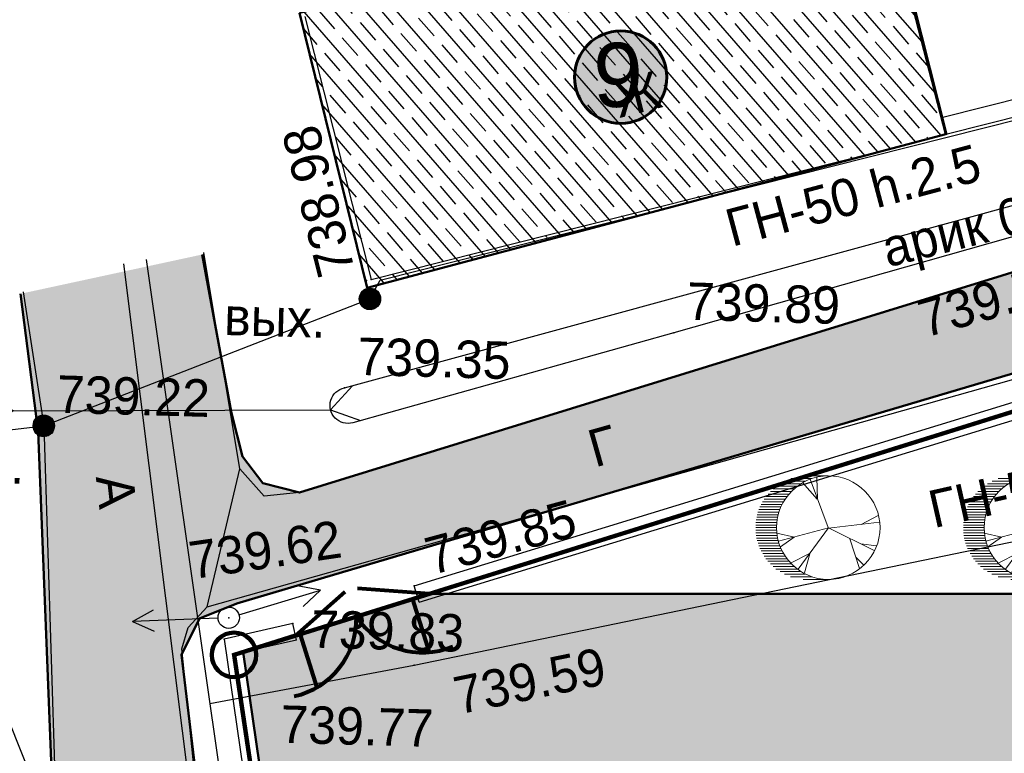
# Model space of a CAD drawing. Header units: millimetres. Extents: x -257011 to 237647566, y 2784933 to 6706507.
# Tile 251 of 451: x 10210762 to 10233797, y 5012767 to 5029927. Entities that reach past the tile are written whole.
import ezdxf

# ---------------------------------------------------------------- set-up
doc = ezdxf.new("R2010")
doc.units = ezdxf.units.MM
doc.header["$LTSCALE"] = 1000
doc.header["$PDMODE"] = 32
doc.header["$PDSIZE"] = 0.3
for name, pattern in [('Д_ТРОТ_ТРУБА', [3, 1.5, -1.5]), ('ДОРОГИ_СТРОЯЩ', [9, 8, -1]), ('Контура низ откосов  Штриховая 0.1-0.5 - - - - - - -', [0.6, 0.1, -0.5])]:
    doc.linetypes.add(name, pattern=pattern)
for name, color, linetype in [('(002) Рамка', 7, 'Continuous'), ('(004) Точки рельефа', 7, 'Continuous'), ('(007) Здания', 7, 'Continuous'), ('(013) Газопровод', 30, 'ИК_Газопровод -------г--------'), ('(014) Водопровод', 5, 'ИК_Водопровод -------в--------'), ('(022) Возд. Линии', 7, 'Continuous'), ('(025) Дорога', 7, 'Continuous'), ('(027) Гидрография', 7, 'Continuous'), ('(028) Гидротехн.', 7, 'Continuous'), ('(040) Ограда', 7, 'Continuous'), ('TREE', 74, 'Continuous')]:
    doc.layers.add(name, color=color, linetype=linetype)
doc.layers.add('.', color=7, linetype='Continuous', lineweight=15)
doc.styles.add('ATTR', font='romans.shx', dxfattribs={"width": 0.8, "height": 0.470416})
doc.styles.add('BM-431', font='txt')
doc.styles.add('D-431', font='txt', dxfattribs={"width": 2})
doc.styles.add('P-131', font='txt')
doc.styles.add('Roman', font='romans')
doc.styles.get("Standard").update_dxf_attribs({"font": 'ARIALN.TTF'})
doc.linetypes.add('FENCELINE2', pattern='A,6.35,-2.54,[132,ltypeshp.shx,S=2.54,R=0,X=-2.54,Y=0],-2.54,25.4', length=36.83)
doc.linetypes.add('KANALIS_K', pattern='A,1,["<",Standard,S=1.8,R=0,X=-0.9,Y=-0.9],3,-1,["К",Standard,S=1.8,R=0,X=-0.9,Y=-0.9],-1,10', length=16)
doc.linetypes.add('ИК_Водопровод -------в--------', pattern='A,9,-0.6,["В",Standard,S=1.2,R=0,X=0,Y=-0.6],-1.2', length=10.8)
doc.linetypes.add('ИК_Воздушка ------- --------', pattern='A,9,-0.6,["Z",Standard,S=1.2,R=70,X=0.6,Y=-0.65],-1', length=10.6)
doc.linetypes.add('ИК_Газопровод -------г--------', pattern='A,9,-0.6,["Г",Standard,S=1.2,R=0,X=0,Y=-0.6],-1.2', length=10.8)
doc.linetypes.add('ОГРАДА_БЕТ', pattern='A,4,["|",Standard,S=0.8,R=0,X=0,Y=-0.8],4', length=8)

# ---------------------------------------------------------------- blocks, each defined once
blk = doc.blocks.new('*X145')
at = {"color": 0}
for p, q in [((9.5, 5.08), (10.49, 5.08)), ((9.5, 5.07), (10.49, 5.07)), ((9.51, 5.12), (10.48, 5.12)), ((9.51, 5.11), (10.48, 5.11)), ((9.51, 5.1), (10.48, 5.1)), ((9.51, 5.09), (10.49, 5.09)), ((9.52, 5.16), (10.47, 5.16)), ((9.52, 5.15), (10.47, 5.15)), ((9.52, 5.14), (10.47, 5.14)), ((9.52, 5.13), (10.48, 5.13)), ((9.53, 5.18), (10.46, 5.18)), ((9.53, 5.17), (10.46, 5.17)), ((9.54, 5.2), (10.45, 5.2)), ((9.54, 5.19), (10.46, 5.19)), ((9.55, 5.22), (10.44, 5.22)), ((9.55, 5.21), (10.45, 5.21)), ((9.56, 5.24), (10.43, 5.24)), ((9.56, 5.23), (10.44, 5.23)), ((9.57, 5.26), (10.42, 5.26)), ((9.57, 5.25), (10.43, 5.25)), ((9.58, 5.27), (10.41, 5.27)), ((9.59, 5.29), (10.4, 5.29)), ((9.59, 5.28), (10.41, 5.28)), ((9.6, 5.3), (10.39, 5.3)), ((9.61, 5.31), (10.38, 5.31)), ((9.62, 5.32), (10.37, 5.32)), ((9.63, 5.33), (10.37, 5.33)), ((9.64, 5.34), (10.36, 5.34)), ((9.65, 5.35), (10.35, 5.35)), ((9.66, 5.36), (10.34, 5.36)), ((9.67, 5.37), (10.32, 5.37)), ((9.68, 5.38), (10.31, 5.38)), ((9.69, 5.39), (10.3, 5.39)), ((9.71, 5.4), (10.29, 5.4)), ((9.72, 5.41), (10.27, 5.41)), ((9.74, 5.42), (10.26, 5.42)), ((9.75, 5.43), (10.24, 5.43)), ((9.77, 5.44), (10.22, 5.44)), ((9.79, 5.45), (10.2, 5.45)), ((9.82, 5.46), (10.18, 5.46)), ((9.85, 5.47), (10.15, 5.47)), ((9.88, 5.48), (10.11, 5.48)), ((9.94, 5.49), (10.05, 5.49)), ((9.5, 5.06), (10.49, 5.06)), ((9.5, 5.05), (10.49, 5.05)), ((9.5, 5.04), (10.49, 5.04)), ((9.5, 5.03), (10.49, 5.03)), ((9.5, 5.02), (10.5, 5.02)), ((9.5, 5.01), (10.5, 5.01)), ((9.5, 5), (10.5, 5)), ((9.5, 4.99), (10.5, 4.99)), ((9.5, 4.98), (10.5, 4.98)), ((9.5, 4.97), (10.5, 4.97)), ((9.5, 4.96), (10.49, 4.96)), ((9.5, 4.95), (10.49, 4.95)), ((9.5, 4.94), (10.49, 4.94)), ((9.5, 4.93), (10.49, 4.93)), ((9.5, 4.92), (10.49, 4.92)), ((9.5, 4.91), (10.49, 4.91)), ((9.5, 4.9), (10.49, 4.9)), ((9.51, 4.89), (10.49, 4.89)), ((9.51, 4.88), (10.48, 4.88)), ((9.51, 4.87), (10.48, 4.87)), ((9.51, 4.86), (10.48, 4.86)), ((9.52, 4.85), (10.48, 4.85)), ((9.52, 4.84), (10.47, 4.84)), ((9.52, 4.83), (10.47, 4.83)), ((9.53, 4.82), (10.47, 4.82)), ((9.53, 4.81), (10.46, 4.81)), ((9.53, 4.8), (10.46, 4.8)), ((9.54, 4.79), (10.45, 4.79)), ((9.54, 4.78), (10.45, 4.78)), ((9.55, 4.77), (10.44, 4.77)), ((9.55, 4.76), (10.44, 4.76)), ((9.56, 4.75), (10.43, 4.75)), ((9.56, 4.74), (10.43, 4.74)), ((9.57, 4.73), (10.42, 4.73)), ((9.58, 4.72), (10.41, 4.72)), ((9.58, 4.71), (10.41, 4.71)), ((9.59, 4.7), (10.4, 4.7)), ((9.6, 4.69), (10.39, 4.69)), ((9.61, 4.68), (10.39, 4.68)), ((9.61, 4.67), (10.38, 4.67)), ((9.62, 4.66), (10.37, 4.66)), ((9.63, 4.65), (10.36, 4.65)), ((9.64, 4.64), (10.35, 4.64)), ((9.65, 4.63), (10.34, 4.63)), ((9.66, 4.62), (10.33, 4.62)), ((9.67, 4.61), (10.32, 4.61)), ((9.69, 4.6), (10.31, 4.6)), ((9.7, 4.59), (10.29, 4.59)), ((9.71, 4.58), (10.28, 4.58)), ((9.73, 4.57), (10.26, 4.57)), ((9.75, 4.56), (10.25, 4.56)), ((9.76, 4.55), (10.23, 4.55)), ((9.78, 4.54), (10.21, 4.54)), ((9.81, 4.53), (10.18, 4.53)), ((9.83, 4.52), (10.16, 4.52)), ((9.87, 4.51), (10.12, 4.51)), ((9.91, 4.5), (10.08, 4.5))]:
    blk.add_line(p, q, dxfattribs=at)
blk = doc.blocks.new('I01070')
at = {"color": 0}
blk.add_circle((0.05, 0.03), 0.5, dxfattribs=at)
blk.add_blockref('*X145', (-9.95, -4.96), dxfattribs=at)
blk = doc.blocks.new('S1')
at = {"layer": '(022) Возд. Линии'}
for p, q in [((-2, 0), (-1.5, 0.25)), ((-2, 0), (-1.5, -0.25)), ((0, 0), (-2, 0))]:
    blk.add_line(p, q, dxfattribs=at)
blk = doc.blocks.new('S2')
at = {"layer": '(022) Возд. Линии'}
for p, q in [((2, 0), (1.5, 0.25)), ((0, 0), (2, 0)), ((2, 0), (1.5, -0.25))]:
    blk.add_line(p, q, dxfattribs=at)
blk = doc.blocks.new('*U1754')
at = {"layer": '(022) Возд. Линии'}
for name, p, rotation in [('S2', (0.234, 0.078), 18.36583464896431), ('S1', (-0.251, -0.017), 3.772132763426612)]:
    blk.add_blockref(name, p, dxfattribs=dict(at, rotation=rotation))
blk = doc.blocks.new('STOLB')
at = {"layer": '(022) Возд. Линии'}
blk.add_circle((0, 0), 0.25, dxfattribs=at)
blk = doc.blocks.new('kjvklglhl')
at = {"layer": '(004) Точки рельефа'}
for p in [(262.309, 531.963), (274.449, 531.593), (269.42, 530.914), (261.752, 529.408), (254.747, 528.326), (263.515, 524.826), (259.197, 523.959), (260.697, 523.867), (259.102, 523.459), (263.562, 522.973)]:
    blk.add_point(p, dxfattribs=at)
at = {"layer": '(007) Здания'}
for points in [[(260.584, 538.067), (262.309, 531.963), (275.681, 535.741), (273.956, 541.846)], [(290.065, 540.222), (275.572, 536.126)], [(263.643, 524.447), (294.035, 534.706)], [(263.643, 524.447), (263.515, 524.826)], [(260.697, 523.867), (259.102, 523.459), (272.919, 444.041), (279.772, 407.727), (310.568, 407.829), (331.929, 406.641), (338.864, 406.255)], [(260.797, 523.48), (260.697, 523.867)]]:
    blk.add_lwpolyline(points, dxfattribs=at)
at = {"layer": '(013) Газопровод', "linetype": 'ИК_Воздушка ------- --------', "ltscale": 0.5, "flags": 128}
for points in [[(262.29, 531.509), (262.515, 531.951), (298.425, 542.098)], [(248.63, 527.436), (254.747, 528.326)]]:
    blk.add_lwpolyline(points, dxfattribs=at)
at = {"layer": '(013) Газопровод', "ltscale": 0.5, "flags": 128}
for points in [[(278.367, 408.415), (257.036, 532.282)], [(254.747, 528.326), (262.29, 531.509)], [(258.816, 521.941), (263.562, 522.973), (292.909, 529.889)]]:
    blk.add_lwpolyline(points, dxfattribs=at)
at = {"layer": '(014) Водопровод', "ltscale": 0.5, "flags": 128}
blk.add_lwpolyline([(325.711, 440.112), (326.312, 440.162), (325.744, 440.975), (323.361, 447.342), (313.499, 509.603), (261.079, 502.552), (256.511, 532.162)], dxfattribs=at)
at = {"layer": '(022) Возд. Линии', "color": 1}
blk.add_lwpolyline([(250.311, 530.231), (261.316, 504.709), (269.524, 457.39), (280.83, 410.667), (321.945, 409.43), (327.393, 409.266)], dxfattribs=at)
at = {"layer": '(025) Дорога', "linetype": 'Д_ТРОТ_ТРУБА', "flags": 128}
for points in [[(276.271, 401.474), (276.032, 403.339), (271.153, 441.699), (264.611, 481.335), (258.554, 519.926), (258.12, 523.201), (258.253, 523.704), (258.69, 524.198), (277.345, 530.037), (292.802, 535.347), (297.832, 536.245), (297.413, 538.591), (292.678, 537.746), (274.449, 531.593), (260.769, 526.931), (259.947, 526.822), (259.362, 527.449), (258.374, 532.486)], [(254.176, 531.447), (254.747, 528.326), (255.283, 519.313), (261.281, 477.255), (267.133, 440.193), (271.605, 408.84), (272.687, 401.176)]]:
    blk.add_lwpolyline(points, dxfattribs=at)
at = {"layer": '(025) Дорога', "linetype": 'Контура низ откосов  Штриховая 0.1-0.5 - - - - - - -'}
blk.add_lwpolyline([(258.69, 524.198), (259.362, 527.449)], dxfattribs=at)
at = {"layer": '(027) Гидрография', "color": 3}
blk.add_lwpolyline([(298.235, 539.815), (298.194, 539.804), (285.081, 536.345), (281.154, 534.597), (269.42, 530.914), (261.971, 528.6, -1.037307), (261.752, 529.408), (280.854, 535.202), (285.037, 537.208), (298.041, 540.503)], format="xyb", dxfattribs=at)
at = {"layer": '(028) Гидротехн.', "linetype": 'Д_ТРОТ_ТРУБА', "flags": 128}
blk.add_lwpolyline([(253.633, 528.897), (254.025, 528.656), (253.61, 528.406), (254.023, 528.655), (261.443, 528.891), (261.94, 529.465), (261.443, 528.891), (262.147, 528.655)], dxfattribs=at)
at = {"layer": '(040) Ограда', "linetype": 'ОГРАДА_БЕТ', "ltscale": 0.5, "flags": 128}
for points in [[(290.174, 539.837), (275.681, 535.741)], [(263.515, 524.826), (293.983, 535.111)], [(260.797, 523.48), (259.559, 523.163), (273.312, 444.113), (280.104, 408.128), (310.579, 408.229), (324.695, 407.444)]]:
    blk.add_lwpolyline(points, dxfattribs=at)
at = {"layer": '(013) Газопровод', "color": 0, "linetype": 'Continuous', "xscale": 0.5, "yscale": 0.5, "zscale": 0.5}
for p in [(262.265, 531.494), (254.722, 528.311)]:
    blk.add_blockref('I01070', p, dxfattribs=at)
at = {"layer": '(022) Возд. Линии'}
for name in ['*U1754', 'STOLB']:
    blk.add_blockref(name, (259.197, 523.959), dxfattribs=at)
at = {"layer": '(004) Точки рельефа', "style": 'D-431'}
for s, rotation, p in [('738.98', 105.7786, (261.927, 532.154)), ('739.78', 17.3019, (275.293, 530.963)), ('739.85', 16.8516, (263.917, 525.087)), ('739.62', 9.9559, (258.318, 524.836)), ('739.59', 13.2603, (264.634, 521.847))]:
    blk.add_text(s, height=0.875, rotation=rotation, dxfattribs=at).set_placement(p)
for s, p in [('739.89', (269.708, 531.229)), ('739.35', (262.04, 529.723)), ('739.22', (255.034, 528.641)), ('739.83', (261.133, 523.317)), ('739.77', (260.479, 521.072))]:
    blk.add_text(s, height=0.875, dxfattribs=at).set_placement(p)
at = {"layer": '(007) Здания', "color": 0, "style": 'P-131'}
blk.add_text('Ж', height=0.88, rotation=15.7786, dxfattribs=at).set_placement((267.997, 535.897))
at = {"layer": '(013) Газопровод', "color": 0, "linetype": 'Continuous', "style": 'BM-431'}
for s, rotation, p in [('ГН-50 h.2.5', 16.5481, (270.723, 532.961)), ('ГН-50 нед гл.0.9', 14.3506, (275.628, 526.515))]:
    blk.add_text(s, height=0.875, rotation=rotation, dxfattribs=at).set_placement(p)
for p in [(258.896, 530.568), (251.948, 526.954)]:
    blk.add_text('вых.', height=0.875, dxfattribs=at).set_placement(p)
at = {"layer": '(025) Дорога', "linetype": 'ДОРОГИ_СТРОЯЩ', "style": 'BM-431'}
for s, rotation, p in [('Г', 17.3814, (267.663, 527.71)), ('A', 278.0382, (255.996, 527.165))]:
    blk.add_text(s, height=0.875, rotation=rotation, dxfattribs=at).set_placement(p)
at = {"layer": '(027) Гидрография', "color": 0, "style": 'D-431'}
blk.add_text('арик 0.5', height=0.875, rotation=15.7148, dxfattribs=at).set_placement((274.377, 532.583))
blk = doc.blocks.new('17')
at = {"layer": 'TREE', "color": 68, "lineweight": 20, "true_color": 0x306100}
for p, q in [((16375547, 10777897), (16376284, 10777897)), ((16375547, 10776055), (16376189, 10777778)), ((16375932, 10777072), (16375955, 10777838)), ((16376140, 10777805), (16376884, 10777805)), ((16375943, 10777072), (16376470, 10777658)), ((16376347, 10777713), (16377104, 10777713)), ((16376516, 10777620), (16377265, 10777620)), ((16376661, 10777528), (16377389, 10777528)), ((16376767, 10777436), (16377515, 10777436)), ((16376865, 10777344), (16377610, 10777344)), ((16376947, 10777252), (16377692, 10777252)), ((16377022, 10777160), (16377766, 10777160)), ((16377829, 10777068), (16377084, 10777068)), ((16377151, 10776976), (16377888, 10776976)), ((16377190, 10776884), (16377939, 10776884)), ((16377982, 10776792), (16377237, 10776792)), ((16378017, 10776699), (16377272, 10776699)), ((16374374, 10776171), (16373777, 10776487)), ((16377304, 10776607), (16378052, 10776607)), ((16378077, 10776515), (16377335, 10776515)), ((16377355, 10776423), (16378098, 10776423)), ((16378111, 10776331), (16377369, 10776331)), ((16375545, 10776036), (16373730, 10776246)), ((16375545, 10776051), (16373917, 10775240)), ((16375545, 10776051), (16377325, 10775571)), ((16375545, 10776051), (16376623, 10774580)), ((16377381, 10776239), (16378126, 10776239)), ((16378126, 10776147), (16377386, 10776147)), ((16377394, 10776055), (16378126, 10776055)), ((16374784, 10775661), (16374433, 10774595)), ((16376751, 10775721), (16377384, 10775856)), ((16376763, 10775721), (16377255, 10775376)), ((16377351, 10775686), (16378099, 10775686)), ((16378115, 10775778), (16377370, 10775778)), ((16377378, 10775870), (16378127, 10775870)), ((16378126, 10775963), (16377390, 10775963)), ((16374386, 10775481), (16373835, 10775406)), ((16377237, 10775318), (16377982, 10775318)), ((16378017, 10775410), (16377276, 10775410)), ((16377308, 10775502), (16378050, 10775502)), ((16378080, 10775594), (16377327, 10775594)), ((16374561, 10775000), (16374292, 10774730)), ((16376201, 10775120), (16376400, 10774445)), ((16376213, 10775135), (16376868, 10774805)), ((16377022, 10774949), (16377766, 10774949)), ((16377829, 10775042), (16377088, 10775042)), ((16377147, 10775134), (16377884, 10775134)), ((16377939, 10775226), (16377198, 10775226)), ((16376652, 10774581), (16377414, 10774581)), ((16377515, 10774673), (16376763, 10774673)), ((16376861, 10774765), (16377610, 10774765)), ((16377696, 10774857), (16376947, 10774857)), ((16376888, 10774305), (16376124, 10774305)), ((16376376, 10774397), (16377108, 10774397)), ((16377265, 10774489), (16376512, 10774489)), ((16375547, 10774213), (16376438, 10774213))]:
    blk.add_line(p, q, dxfattribs=at)
blk.add_circle((16375547, 10776055), 1842, dxfattribs=at)
at = {"layer": 'TREE', "color": 68, "lineweight": 20, "true_color": 0x306100, "style": 'ATTR', "width": 0.8, "flags": 9}
blk.add_attdef('ESTCODE', (16375545, 10776051), '', height=21.5, dxfattribs=at)

msp = doc.modelspace()

# ---------------------------------------------------------------- hatches: boundary and pattern name
at = {"layer": '.', "lineweight": 50, "ltscale": 1000, "transparency": 33554687}
h = msp.add_hatch(color=256, dxfattribs=at)
h.dxf.hatch_style = 1
h.set_gradient(color1=(132, 132, 132), color2=(132, 132, 132), tint=1)
h.paths.add_polyline_path([(10214551.176, 5015073.038), (10214965.149, 5015924.082), (10215842.918, 5016268.691), (10250017.13, 5026397.964), (10254203.696, 5026961.208), (10253559.585, 5029375.09), (10249506.562, 5028778.492), (10237347.598, 5025050.974), (10217306.905, 5018864.601), (10216446.695, 5019082.815), (10215973.868, 5019707.796), (10215719.469, 5020724.709), (10215034.03, 5024434.884), (10210781.798, 5023516.367), (10211192.403, 5020284.351), (10211551.731, 5011203.907), (10225776.558, 4892218.706), (10229562.641, 4892671.337), (10227005.562, 4917514.966), (10225345.538, 4933195.565), (10222453.47, 4954671.753), (10219897.156, 4973085.214), (10217029.885, 4994395.055)])
at = {"linetype": 'KANALIS_K', "ltscale": 1000}
h = msp.add_hatch(dxfattribs=at)
h.set_pattern_fill('JIS_STN_1E', color=252, scale=550, angle=266, style=0)
h.set_pattern_definition([(311, (0, -697984.5), (415.09027, 360.832466), []), (311, (-27.05, -698371.3), (415.09027, 360.832466), [550, -275])])
h.paths.add_polyline_path([(10245972.841, 5034921.489), (10246953.243, 5030847.622), (10255002.941, 5032856.518), (10254020.977, 5036791.27)])
h.paths.add_polyline_path([(10217306.249, 5030086.849), (10218893.642, 5023659.145), (10232431.52, 5027246.581), (10230845.581, 5033394.722)])
at = {"lineweight": 50}
h = msp.add_hatch(color=1, dxfattribs=at)
h.set_gradient(color1=(255, 255, 255), one_color=1, tint=1)
h.paths.add_polyline_path([(10223742.014, 5028582.293, 1), (10225903.36, 5028582.293, 1)])
at = {"ltscale": 1000}
h = msp.add_hatch(dxfattribs=at)
h.set_pattern_fill('AR-SAND', color=252, scale=15, angle=266, style=0)
h.set_pattern_definition([(303.5, (0, -447917.2), (734.005765, -27.267607), [0, -579.12, 0, -647.7, 0, -619.125]), (273.5, (0, -447917.2), (1025.58269, -747.64719), [0, -312.42, 0, -521.97, 0, -200.025]), (233.5, (32.7, -447449.74), (-80.614732, -1183.74871), [0, -190.5, 0, -685.8, 0, -895.35]), (223.5, (32.7, -447449.7), (253.68491, -1165.87085), [0, -95.25, 0, -449.58, 0, -514.35])])
edge = h.paths.add_edge_path()
edge.add_line((10291002.532, 5024875.257), (10251302.532, 5024875.257))
edge.add_line((10251302.532, 5024875.257), (10251302.532, 5018235.672))
edge.add_arc((10249347.869, 5018466.443), 1968.239, 268.6947902, 353.2667331, ccw=False)
edge.add_line((10249303.036, 5016498.715), (10220352.394, 5016498.715))
edge.add_line((10220352.394, 5016498.715), (10215991.367, 5015131.792))
edge.add_line((10215991.367, 5015131.792), (10216373.559, 5012498.715))
edge.add_line((10216373.559, 5012498.715), (10251259.401, 5012498.715))
edge.add_arc((10251111.735, 5010463.03), 2041.034, 0.8726, 85.851123, ccw=False)
edge.add_line((10253152.532, 5010494.113), (10253152.532, 5004480.463))
edge.add_line((10253152.532, 5004480.463), (10239515.793, 5004480.463))
edge.add_line((10239515.793, 5004480.463), (10239243.473, 5006945.752))
edge.add_line((10239243.473, 5006945.752), (10236395.713, 5006631.184))
edge.add_line((10236395.713, 5006631.184), (10237195.679, 4999981.916))
edge.add_line((10237195.679, 4999981.916), (10239978.751, 5000289.338))
edge.add_line((10239978.751, 5000289.338), (10239670.439, 5003080.463))
edge.add_line((10239670.439, 5003080.463), (10257002.532, 5003080.463))
edge.add_line((10257002.532, 5003080.463), (10257002.532, 5006125.256))
edge.add_line((10257002.532, 5006125.256), (10256452.532, 5006125.256))
edge.add_line((10256452.532, 5006125.256), (10256302.532, 5006125.256))
edge.add_line((10256302.532, 5006125.256), (10256302.532, 5006275.256))
edge.add_line((10256302.532, 5006275.256), (10256302.532, 5010325.256))
edge.add_line((10256302.532, 5010325.256), (10256352.532, 5010325.256))
edge.add_line((10256352.532, 5010325.256), (10256765.947, 5009085.012))
edge.add_line((10256765.947, 5009085.012), (10257002.532, 5009039.206))
edge.add_line((10257002.532, 5009039.206), (10257002.532, 5010525.251))
edge.add_line((10257002.532, 5010525.251), (10256402.532, 5010525.251))
edge.add_line((10256402.532, 5010525.251), (10256402.532, 5011484.402))
edge.add_arc((10256353.376, 5011475.254), 50, -180, 10.5422531, ccw=False)
edge.add_arc((10256353.376, 5011475.254), 50, 10.5422531, 180, ccw=False)
edge.add_line((10256402.532, 5011484.402), (10256402.532, 5012325.257))
edge.add_line((10256402.532, 5012325.257), (10257002.532, 5012325.257))
edge.add_line((10257002.532, 5012325.257), (10257002.532, 5020925.257))
edge.add_line((10257002.532, 5020925.257), (10255002.532, 5020925.257))
edge.add_line((10255002.532, 5020925.257), (10255002.532, 5004480.463))
edge.add_line((10255002.532, 5004480.463), (10254652.532, 5004480.463))
edge.add_line((10254652.532, 5004480.463), (10254652.532, 5021275.257))
edge.add_line((10254652.532, 5021275.257), (10287702.532, 5021275.257))
edge.add_line((10287702.532, 5021275.257), (10287702.532, 5019659.657))
edge.add_line((10287702.532, 5019659.657), (10287702.532, 4997075.257))
edge.add_line((10287702.532, 4997075.257), (10255060.096, 4997075.257))
edge.add_line((10255060.096, 4997075.257), (10255060.096, 4993475.257))
edge.add_line((10255060.096, 4993475.257), (10291002.532, 4993475.257))
edge.add_line((10291002.532, 4993475.257), (10291002.532, 5024875.257))
edge = h.paths.add_edge_path(flags=17)
edge.add_line((10277302.532, 5001475.257), (10287352.532, 5001475.257))
edge.add_line((10287352.532, 5001475.257), (10287352.532, 5001975.257))
edge.add_line((10287352.532, 5001975.257), (10287302.532, 5001975.257))
edge.add_line((10287302.532, 5001975.257), (10276102.532, 5001975.257))
edge.add_line((10276102.532, 5001975.257), (10276102.532, 4999975.257))
edge.add_line((10276102.532, 4999975.257), (10275187.508, 4999975.257))
edge.add_arc((10275187.532, 4999925.257), 50, 0, 90.0280029, ccw=False)
edge.add_arc((10275187.532, 4999925.257), 50, -180, 0, ccw=False)
edge.add_arc((10275187.532, 4999925.257), 50, 90.0280029, 180, ccw=False)
edge.add_line((10275187.508, 4999975.257), (10272517.532, 4999975.257))
edge.add_arc((10272517.532, 4999925.257), 50, 0, 89.9999998, ccw=False)
edge.add_arc((10272517.532, 4999925.257), 50, -180, 0, ccw=False)
edge.add_arc((10272517.532, 4999925.257), 50, 89.9999998, 180, ccw=False)
edge.add_line((10272517.532, 4999975.257), (10271602.532, 4999975.257))
edge.add_line((10271602.532, 4999975.257), (10271602.532, 5001975.257))
edge.add_line((10271602.532, 5001975.257), (10257002.532, 5001975.257))
edge.add_line((10257002.532, 5001975.257), (10257002.532, 5003080.463))
edge.add_line((10257002.532, 5003080.463), (10255002.532, 5003080.463))
edge.add_line((10255002.532, 5003080.463), (10255002.532, 5001475.257))
edge.add_line((10255002.532, 5001475.257), (10270602.532, 5001475.257))
edge.add_line((10270602.532, 5001475.257), (10270602.532, 4997425.257))
edge.add_line((10270602.532, 4997425.257), (10277302.532, 4997425.257))
edge.add_line((10277302.532, 4997425.257), (10277302.532, 5001475.257))

# ---------------------------------------------------------------- linework, layer by layer
at = {"layer": '(002) Рамка', "color": 0, "lineweight": 60, "ltscale": 1000}
msp.add_circle((10224822.687, 5028582.293), 1080.673, dxfattribs=at)
at = {"layer": '(022) Возд. Линии', "color": 6, "linetype": 'Continuous', "lineweight": 140}
msp.add_circle((10215776.869, 5015070.061), 521.317, dxfattribs=at)
at = {"color": 5, "linetype": 'FENCELINE2', "lineweight": 80, "ltscale": 0.1}
for p, q in [((10217213.441, 5015518.614), (10218377.343, 5016544.724)), ((10220352.394, 5016498.715), (10218668.402, 5016625.802))]:
    msp.add_line(p, q, dxfattribs=at)
at = {"color": 1, "lineweight": 80}
for p, q in [((10219953.73, 5016372.953), (10220342.57, 5015131.592)), ((10217324.95, 5015549.52), (10217713.791, 5014308.16))]:
    msp.add_line(p, q, dxfattribs=at)
at = {"lineweight": 50, "ltscale": 1000}
for points in [[(10217306.249, 5030086.849), (10218893.642, 5023659.145), (10232431.52, 5027246.581), (10230845.581, 5033394.722), (10217306.249, 5030086.849)], [(10253559.585, 5029375.09), (10249506.562, 5028778.492), (10235336.775, 5024434.525), (10217306.905, 5018864.601), (10216446.695, 5019082.815), (10215973.868, 5019707.796), (10215719.469, 5020724.709), (10215034.03, 5024434.884)], [(10229562.641, 4892671.337), (10227005.562, 4917514.966), (10225345.538, 4933195.565), (10222453.47, 4954671.753), (10219897.156, 4973085.214), (10217029.885, 4994395.055), (10214551.176, 5015073.038), (10214965.149, 5015924.082), (10215842.918, 5016268.691), (10250017.13, 5026397.964), (10254203.696, 5026961.208)], [(10210781.798, 5023516.367), (10211192.403, 5020284.351), (10211551.731, 5011203.907), (10225771.68, 4892259.512)]]:
    msp.add_lwpolyline(points, dxfattribs=at)
at = {"color": 1, "ltscale": 0.1, "const_width": 100}
msp.add_lwpolyline([(10367637.944, 5023208.002), (10339299.453, 5024769.19), (10290114.083, 5025809.325), (10285634.352, 5025904.059), (10257427.233, 5026376.474), (10250729.509, 5025983.612), (10215776.869, 5015070.061), (10233106.932, 4898993.33), (10264254.682, 4898247.469), (10291821.94, 4896007.11), (10292764.457, 4919427.217), (10317690.983, 4919194.727), (10325359.542, 4917598.022), (10326158.328, 4927178.291), (10334361.553, 4926634.552), (10334391.701, 4927089.387), (10342287.801, 4926483.031), (10342234.253, 4925785.708), (10364005.562, 4924229.439), (10366382.939, 4950429.179), (10366639.94, 4955746.218), (10366556.549, 4971011.341), (10367637.944, 5023208.002)], dxfattribs=at)
at = {"color": 5, "linetype": 'FENCELINE2', "lineweight": 80, "ltscale": 0.1}
for points in [[(10285459.304, 5025906.99), (10257427.233, 5026376.474), (10250729.509, 5025983.612), (10220352.394, 5016498.715)], [(10217212.007, 5015524.956), (10215776.869, 5015070.061), (10233106.932, 4898993.33), (10264254.682, 4898247.469), (10291821.94, 4896007.11), (10292764.457, 4919427.217), (10297926.029, 4919379.075)]]:
    msp.add_lwpolyline(points, dxfattribs=at)
at = {"lineweight": 50, "ltscale": 1000}
msp.add_lwpolyline([(10255060.096, 4997475.257), (10255060.096, 4993475.257), (10291002.532, 4993475.257), (10291002.532, 5024875.257), (10251302.532, 5024875.257), (10251302.532, 5018235.672, -0.386730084), (10249303.036, 5016498.715), (10220352.394, 5016498.715), (10215991.367, 5015131.792), (10216373.559, 5012498.715), (10251259.401, 5012498.715, -0.388770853), (10253152.532, 5010494.113), (10253152.532, 5004480.463)], format="xyb", dxfattribs=at)
at = {"color": 1, "lineweight": 80}
for points in [[(10221401.481, 5016826.441), (10221401.481, 5016826.441), (10221401.481, 5016826.441), (10219953.73, 5016372.952)], [(10217324.95, 5015549.52), (10215991.367, 5015131.792), (10215991.367, 5015131.792), (10215991.367, 5015131.792)]]:
    msp.add_lwpolyline(points, dxfattribs=at)
for centre, start, end in [((10216789.774, 5015911.156), 282.3728185, 1.5509669), ((10220186.957, 5016975.28), 213.2340268, 292.4121752)]:
    msp.add_arc(centre, 1850.244, start, end, dxfattribs=at)

# ---------------------------------------------------------------- block references
at = {"lineweight": 5, "xscale": 999.9999999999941, "yscale": 999.9999999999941, "zscale": 999.9999999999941, "rotation": 358.3893224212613}
msp.add_blockref('kjvklglhl', (9941829.75, 4499471.197), dxfattribs=at)
at = {"color": 150, "lineweight": 100, "xscale": -0.6569891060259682, "yscale": 0.6569891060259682, "zscale": 0.6569891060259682}
for p in [(20988235.818, -2061705.07), (20993090.249, -2061705.07)]:
    msp.add_blockref('17', p, dxfattribs=at)

# ---------------------------------------------------------------- texts
at = {"color": 250, "insert": (10225342.591, 5028625.624, 0), "char_height": 1500, "width": 156685.73039, "attachment_point": 6, "style": 'Roman'}
msp.add_mtext('\\pt64500;{\\fArial|b0|i0|c0|p34;9}', dxfattribs=at)

doc.saveas('drawing.dxf')
